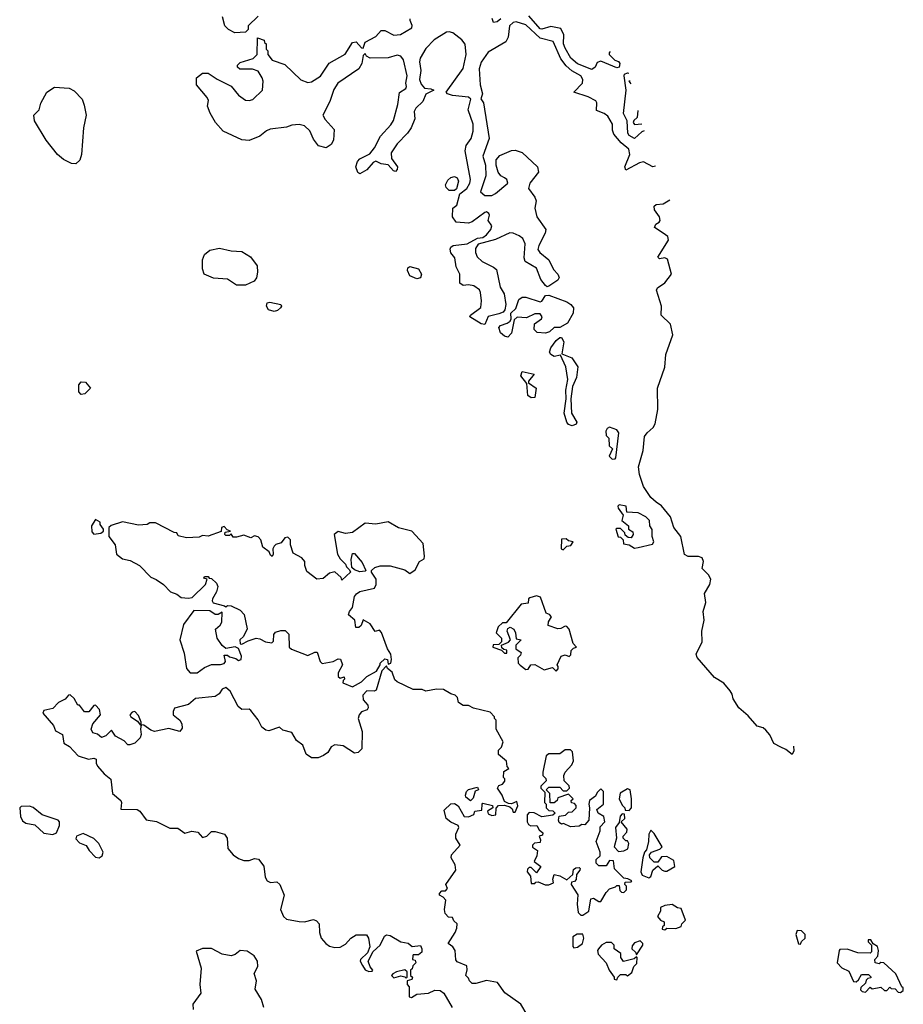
# Model space of a CAD drawing. Extents: x 2380107 to 2585170, y 384273 to 546161.
# Tile 307 of 331: x 2562720 to 2567670, y 471154 to 476670. Entities that reach past the tile are written whole.
import ezdxf

# ---------------------------------------------------------------- set-up
doc = ezdxf.new("R2010")
doc.units = 0

msp = doc.modelspace()

# ---------------------------------------------------------------- linework, layer by layer
at = {"layer": '0CON05XD'}
for points in [[(2564964.3, 476454.3), (2564960.6, 476435), (2564966.3, 476386.3), (2564960.5, 476335), (2564968.2, 476308.2), (2564986.9, 476286.9), (2565023, 476283), (2565040, 476275), (2564995, 476253.3), (2564978.8, 476211.2), (2564940, 476175), (2564930, 476155), (2564933.3, 476115), (2564912.5, 476065), (2564892.9, 476035), (2564834.4, 475975), (2564801.9, 475925), (2564802.9, 475892.9), (2564836, 475845), (2564835, 475830), (2564825, 475820), (2564813.6, 475823.6), (2564785, 475856.7), (2564745, 475863.3), (2564715, 475876.7), (2564700.7, 475869.3), (2564665, 475828.8), (2564625, 475806.7), (2564613.9, 475813.9), (2564603.8, 475845), (2564612, 475875), (2564625, 475891.2), (2564682, 475918), (2564708.3, 475951.7), (2564741.5, 476018.5), (2564799.4, 476080.6), (2564814.6, 476105.4), (2564838.9, 476195), (2564847.5, 476262.5), (2564882.5, 476285), (2564886.7, 476295), (2564883.8, 476313.8), (2564891.5, 476355), (2564870, 476445), (2564855.6, 476465.6), (2564835, 476470.8), (2564783.6, 476456.4), (2564683.9, 476453.9), (2564662.5, 476465), (2564655, 476480), (2564645, 476470), (2564636, 476425), (2564620, 476395), (2564502.5, 476315), (2564480.4, 476279.5), (2564457.7, 476212.3), (2564417.5, 476135), (2564430.7, 476110.7), (2564482.5, 476055), (2564477.5, 475995), (2564465, 475970), (2564437, 475953), (2564393.6, 475963.6), (2564365, 476000), (2564345, 476047.5), (2564316.1, 476076.1), (2564285, 476083.3), (2564245, 476080), (2564215, 476067.5), (2564123.6, 476056.4), (2564101.7, 476048.3), (2564065, 476017.5), (2564005, 475992.5), (2563965, 475997.5), (2563860, 476045), (2563817.5, 476095), (2563786.7, 476146.7), (2563772.5, 476185), (2563777, 476217), (2563770, 476235), (2563710, 476305), (2563710, 476345), (2563745, 476370), (2563775, 476370), (2563826.4, 476336.4), (2563905, 476297.5), (2563945, 476246.7), (2563985, 476220), (2564005, 476216.7), (2564026.4, 476223.6), (2564080, 476275), (2564083.3, 476325), (2564077.5, 476345), (2564055, 476382.5), (2564025, 476392.5), (2563953, 476393), (2563940, 476405), (2563940, 476415), (2563955, 476430), (2564027, 476453), (2564050, 476475), (2564051.7, 476568.3), (2564090, 476555), (2564091.7, 476541.7), (2564100, 476535), (2564100, 476505), (2564110, 476495), (2564110, 476475), (2564133.6, 476443.6), (2564205, 476420), (2564295, 476333.8), (2564335, 476318.8), (2564355, 476321.2), (2564405.9, 476354.1), (2564453.3, 476426.7), (2564543.2, 476476.8), (2564585, 476543.3), (2564605, 476546.7), (2564635, 476512.5), (2564645, 476510), (2564656.1, 476543.9), (2564715, 476576), (2564745, 476609.2), (2564765, 476609.2), (2564815, 476582.9), (2564852.9, 476587.1), (2564916.7, 476625), (2564918, 476638), (2564906.7, 476665), (2564906.7, 476675)], [(2563925, 476597.5), (2563890, 476615), (2563870, 476635), (2563857, 476687)], [(2564055, 476690), (2564000, 476635), (2564000, 476615), (2563985, 476600), (2563925, 476597.5)], [(2566280.9, 475850.1), (2566266.7, 475846.7), (2566215, 475873.6), (2566191.4, 475868.5), (2566115, 475827.5), (2566110, 475845), (2566138.5, 475915), (2566132.7, 475945), (2566089.7, 475979.7), (2566049.2, 476029.2), (2566040.4, 476050.5), (2566041.4, 476085), (2566015, 476128.8), (2565995, 476144.2), (2565950.8, 476160.8), (2565954, 476205), (2565948, 476215), (2565905, 476238), (2565824.4, 476264.4), (2565872.5, 476315), (2565875.5, 476335), (2565862.9, 476355), (2565813.4, 476383.4), (2565781.3, 476411.3), (2565750.6, 476450.6), (2565707.8, 476547.8), (2565635, 476566.8), (2565555, 476641.3), (2565502.1, 476657.9), (2565484.7, 476655.3), (2565463.8, 476635), (2565456.8, 476573.2), (2565443.4, 476546.6), (2565345, 476488), (2565305, 476432), (2565294.6, 476395), (2565298.9, 476305), (2565312, 476255), (2565303.6, 476226.4), (2565318.6, 476205), (2565350.5, 476005), (2565314.3, 475905), (2565328.8, 475855), (2565331.9, 475795), (2565300.8, 475705), (2565325.4, 475685.5), (2565364.6, 475685.5), (2565385, 475695.6), (2565454.2, 475755), (2565448.6, 475775), (2565435, 475784.4), (2565415.3, 475795.3), (2565400.5, 475815), (2565389.4, 475855), (2565390, 475885), (2565410.4, 475909.6), (2565475, 475937.5), (2565495, 475939.2), (2565535, 475925.6), (2565621.1, 475845), (2565625.5, 475815), (2565577.5, 475755), (2565570, 475725), (2565605, 475676), (2565612.5, 475655), (2565605.5, 475615), (2565617.8, 475565), (2565666.9, 475495), (2565663.8, 475475), (2565627.5, 475405), (2565623.4, 475383.4), (2565632.9, 475365), (2565684.6, 475324.6), (2565709.7, 475269.7), (2565735, 475243.8), (2565742.5, 475225), (2565735, 475210), (2565685, 475176.7), (2565675, 475173.3), (2565665, 475180), (2565639.2, 475215), (2565615, 475277.5), (2565552.5, 475315), (2565546.9, 475335), (2565551.5, 475415), (2565537.8, 475445), (2565518.5, 475458.5), (2565485, 475474.5), (2565465, 475476.9), (2565385, 475438.2), (2565287.9, 475412.1), (2565272.7, 475387.3), (2565272.5, 475365), (2565282.4, 475342.4), (2565310, 475315), (2565374.4, 475284.4), (2565390.3, 475270.3), (2565410.7, 475170.7), (2565433.8, 475133.8), (2565443.1, 475075), (2565438.6, 475045), (2565428.2, 475031.8), (2565405, 475021.4), (2565345, 475006.7), (2565325, 474963.3), (2565305, 474966.2), (2565242, 475005), (2565246.2, 475015), (2565302.4, 475057.6), (2565307.5, 475095), (2565301.2, 475141.2), (2565295.7, 475155.7), (2565265, 475179.4), (2565235, 475185.4), (2565205, 475181.5), (2565185, 475194), (2565185.5, 475245), (2565164.3, 475285), (2565157.1, 475335), (2565134.4, 475364.4), (2565130.8, 475385), (2565135, 475396.2), (2565147.5, 475405), (2565226, 475414), (2565285, 475445.7), (2565315, 475450), (2565335.5, 475464.5), (2565358.6, 475495), (2565364, 475515), (2565343.8, 475545), (2565352, 475575), (2565348.8, 475585), (2565335, 475593.8), (2565325, 475590), (2565255, 475538.1), (2565235, 475530), (2565165.8, 475535.8), (2565144.2, 475565), (2565146.2, 475613.8), (2565168.3, 475631.7), (2565186.4, 475693.6), (2565225.6, 475724.4), (2565242.5, 475755), (2565245.6, 475774.4), (2565215.4, 475935), (2565221.5, 475965), (2565249.5, 476005), (2565260.9, 476045), (2565259.5, 476085), (2565232.7, 476165), (2565246.7, 476225), (2565235, 476236), (2565145, 476246), (2565117.5, 476255), (2565110, 476265), (2565204, 476396), (2565221.6, 476475), (2565215, 476533.8), (2565197.1, 476557.1), (2565146.6, 476596.6), (2565125, 476602.7), (2565110.1, 476599.9), (2565042, 476558), (2564995, 476508.1), (2564964.3, 476454.3)], [(2565415, 476674.4), (2565395, 476658), (2565374, 476654), (2565366, 476676)], [(2566027.3, 476491.8), (2566022.5, 476485), (2566022.5, 476475), (2566054.2, 476444.2), (2566075, 476436.7), (2566082, 476425), (2566078.6, 476405), (2566065, 476400.5), (2565975, 476437.5), (2565955, 476430), (2565943.3, 476405), (2565925, 476392), (2565845, 476423.8), (2565806.9, 476455), (2565775, 476510.8), (2565766.2, 476535), (2565768.5, 476585), (2565751.5, 476621.5), (2565695, 476631.5), (2565645, 476616.9), (2565635, 476619.6), (2565571.5, 476691.5)], [(2566217.7, 476047.4), (2566205, 476042.5), (2566165, 476003.8), (2566135, 476021.2), (2566126.7, 476035), (2566123, 476103), (2566102.5, 476145), (2566116.9, 476275), (2566106, 476355), (2566108, 476365), (2566125, 476372.5), (2566131.8, 476371)], [(2566140.3, 476325.6), (2566133.3, 476325), (2566142.8, 476311.7)], [(2563035, 475862.5), (2563010, 475865), (2562965, 475887.5), (2562932.5, 475915), (2562867.5, 475995), (2562803, 476103), (2562800, 476135), (2562830, 476165), (2562838.3, 476201.7), (2562872.5, 476265), (2562915, 476292.5), (2562996.4, 476286.4), (2563025, 476272.5), (2563070, 476225), (2563081.7, 476191.7), (2563092.5, 476135), (2563076.7, 476065), (2563066.7, 475915), (2563057, 475883), (2563035, 475862.5)], [(2566182.9, 476162), (2566178.3, 476121.7), (2566160, 476105), (2566157.5, 476095), (2566165, 476083.3), (2566205.6, 476086.8), (2566205.9, 476085.8)], [(2565125, 475712.5), (2565109.3, 475729.3), (2565106.2, 475745), (2565118.3, 475771.7), (2565135, 475786.2), (2565155, 475791.2), (2565170, 475785), (2565178.8, 475765), (2565167, 475723), (2565155, 475713.3), (2565125, 475712.5)], [(2567054.4, 472600.4), (2567056.6, 472574.3), (2567046.7, 472553.3), (2567011.7, 472581.7), (2566983.8, 472593.8), (2566943.8, 472615), (2566923.1, 472663.1), (2566899.7, 472689.7), (2566885, 472702), (2566852.1, 472712.1), (2566800, 472770), (2566748.6, 472815), (2566717.5, 472865), (2566712.1, 472892.1), (2566700.2, 472910.2), (2566665, 472952), (2566612, 472985), (2566515, 473097.5), (2566510, 473115), (2566544, 473185), (2566540.8, 473245), (2566554.4, 473305), (2566548.5, 473355), (2566562.9, 473405), (2566556, 473455), (2566587.1, 473505), (2566591.4, 473535), (2566579.1, 473559.1), (2566543.8, 473595), (2566550.8, 473635), (2566543.8, 473655), (2566522.5, 473662.5), (2566465, 473661.8), (2566445, 473672.9), (2566424.5, 473775), (2566384.6, 473824.5), (2566365.4, 473885), (2566315, 473946.9), (2566285, 473966.4), (2566255, 473993.1), (2566214.3, 474055), (2566191.4, 474121.4), (2566186.7, 474165), (2566213.2, 474256.8), (2566220.6, 474335), (2566234.2, 474355), (2566269.1, 474385), (2566280, 474405), (2566294.7, 474485.3), (2566293.4, 474606.6), (2566335, 474723.3), (2566340.5, 474795), (2566378.2, 474905), (2566365, 474964), (2566314.2, 475015), (2566315.4, 475065), (2566287.8, 475155), (2566293, 475167), (2566333.4, 475196.6), (2566370.6, 475245), (2566348.8, 475328.8), (2566335, 475336.7), (2566305, 475331.2), (2566295, 475340), (2566354.3, 475435), (2566350, 475455), (2566324.2, 475475), (2566276.2, 475505), (2566284.2, 475525), (2566302.5, 475535), (2566307.5, 475545), (2566304, 475565), (2566275.8, 475605), (2566274.1, 475625.9), (2566285.9, 475634.1), (2566325, 475638.8), (2566362.3, 475661.3)], [(2563985, 475182.5), (2563935, 475183.1), (2563885, 475217.1), (2563805, 475222.9), (2563754.3, 475244.3), (2563744.2, 475274.2), (2563743.3, 475325), (2563755.5, 475355), (2563785, 475379.5), (2563839.3, 475390.7), (2563905, 475375.6), (2563965, 475372), (2564012.4, 475342.4), (2564050.3, 475290.3), (2564052.5, 475255), (2564045.9, 475224.1), (2564033.9, 475206.1), (2563985, 475182.5)], [(2564945, 475218.6), (2564906.2, 475235), (2564893.3, 475265), (2564895, 475280), (2564905, 475287.5), (2564955, 475273.8), (2564971.4, 475245), (2564965, 475224.2), (2564945, 475218.6)], [(2565455, 474891.4), (2565435, 474897.1), (2565413.8, 474915), (2565404, 474945), (2565413.2, 474956.8), (2565450.7, 474969.3), (2565468.3, 474981.7), (2565474, 474995), (2565472, 475025), (2565498.6, 475051.5), (2565517, 475103), (2565535, 475116), (2565555, 475115.8), (2565635, 475090), (2565645, 475093.8), (2565665, 475124.2), (2565683.9, 475126.1), (2565785, 475089.6), (2565806.9, 475075), (2565821.9, 475055), (2565820.6, 475025), (2565789.7, 474970.3), (2565745, 474946.2), (2565715, 474946), (2565687.8, 474922.2), (2565665.9, 474914.1), (2565618.1, 474918.1), (2565602.7, 474935), (2565603.4, 474966.6), (2565643.3, 474995), (2565647.5, 475005), (2565635, 475022.5), (2565605, 475022), (2565559.7, 475000.3), (2565507.4, 475002.6), (2565490.9, 474989.1), (2565475.3, 474914.7), (2565455, 474891.4)], [(2564145, 475035.7), (2564113.8, 475045), (2564102, 475065), (2564106, 475084), (2564122, 475088), (2564182.5, 475075), (2564186, 475065), (2564181.2, 475055), (2564165, 475041.4), (2564145, 475035.7)], [(2565815, 474394.4), (2565795, 474402.9), (2565786, 474415), (2565770, 474465), (2565781.5, 474545), (2565779.4, 474595), (2565790, 474655), (2565779.2, 474725), (2565750, 474790), (2565715, 474784), (2565695, 474794.4), (2565688.3, 474808.3), (2565695, 474832.5), (2565725, 474872.5), (2565745, 474888.8), (2565755, 474888.8), (2565768.9, 474865), (2565757.5, 474797.5), (2565812.9, 474775), (2565846.9, 474725), (2565838.5, 474665), (2565816.5, 474615), (2565807.5, 474545), (2565810.8, 474465), (2565842, 474415), (2565836.8, 474403.2), (2565815, 474394.4)], [(2565585, 474551.9), (2565567.5, 474565), (2565561.7, 474631.7), (2565526.7, 474675), (2565535, 474698.8), (2565602.5, 474685), (2565570, 474645), (2565570, 474635), (2565613.8, 474605), (2565605, 474554.2), (2565585, 474551.9)], [(2563065, 474570.6), (2563050.5, 474585), (2563050.9, 474625), (2563065, 474641.9), (2563088.5, 474638.5), (2563117.5, 474605), (2563085, 474574.4), (2563065, 474570.6)], [(2566038.3, 474208.3), (2566055, 474210), (2566060, 474215), (2566076.7, 474355), (2566065, 474372.5), (2566025, 474387.5), (2566010.7, 474379.3), (2566003.3, 474365), (2566005, 474340), (2566020, 474325), (2566023, 474283), (2566040, 474265), (2566022.5, 474225), (2566038.3, 474208.3)], [(2566165, 473710), (2566185, 473712.5), (2566265, 473732.5), (2566272.5, 473745), (2566263.3, 473775), (2566263, 473813), (2566250, 473835), (2566247.5, 473865), (2566227.5, 473885), (2566185, 473907.5), (2566121.7, 473911.7), (2566117.5, 473945), (2566078.3, 473951.7), (2566070, 473945), (2566073, 473933), (2566100, 473895), (2566092.5, 473865), (2566130, 473835), (2566130, 473815), (2566155, 473800), (2566157.5, 473785), (2566145, 473767.5), (2566128.3, 473768.3), (2566111.7, 473781.7), (2566110, 473795), (2566085, 473820), (2566065, 473820), (2566060, 473815), (2566073, 473773), (2566085, 473770), (2566100, 473755), (2566103, 473733), (2566135, 473727.5), (2566165, 473710)], [(2563135, 473787.5), (2563175, 473793.3), (2563190, 473805), (2563190, 473815), (2563171.7, 473841.7), (2563170, 473855), (2563145, 473870), (2563122.5, 473835), (2563125, 473800), (2563135, 473787.5)], [(2564585, 472932.5), (2564635, 472960), (2564665, 472990), (2564719.3, 473020.7), (2564740, 473055), (2564740, 473065), (2564765, 473090), (2564780, 473085), (2564785, 473060), (2564800, 473065), (2564802.5, 473085), (2564800, 473115), (2564780, 473145), (2564747, 473237), (2564735, 473250), (2564711.7, 473241.7), (2564682.5, 473285), (2564645, 473307.5), (2564632.5, 473275), (2564620, 473265), (2564602.5, 473265), (2564597.5, 473305), (2564562.5, 473335), (2564566.7, 473355), (2564583.8, 473376.2), (2564595, 473437.5), (2564606.1, 473453.9), (2564625, 473466.2), (2564707.5, 473485), (2564717.5, 473505), (2564716.7, 473535), (2564690, 473575), (2564690, 473585), (2564709.3, 473600.7), (2564739.3, 473610.7), (2564795, 473610), (2564877, 473587), (2564905, 473567.5), (2564935, 473587.5), (2564960, 473635), (2564985, 473650), (2564987.5, 473665), (2564980, 473735), (2564917.5, 473805), (2564842.3, 473822.3), (2564785, 473856.7), (2564715, 473843.8), (2564655, 473850), (2564585, 473796.7), (2564545, 473791.2), (2564505, 473802.5), (2564482.5, 473785), (2564500, 473675), (2564515, 473650), (2564545, 473620), (2564550, 473605), (2564568.3, 473588.3), (2564572.5, 473575), (2564525, 473530), (2564520, 473545), (2564485, 473577.5), (2564455, 473570), (2564420, 473540), (2564385, 473536.2), (2564328.8, 473578.8), (2564317, 473613), (2564316.7, 473635), (2564300, 473655), (2564251.7, 473681.7), (2564237, 473727), (2564236.2, 473756.2), (2564221.7, 473771.7), (2564205, 473767.5), (2564185, 473740), (2564155, 473730), (2564145, 473720), (2564137.5, 473705), (2564140, 473675), (2564135, 473662.5), (2564125, 473670), (2564118.3, 473688.3), (2564082.5, 473715), (2564070, 473755), (2564055, 473772.5), (2564035, 473777.5), (2564015, 473767.5), (2563975, 473782.5), (2563935, 473770), (2563915, 473770), (2563905, 473790), (2563895, 473780), (2563875, 473780), (2563870, 473785), (2563871.7, 473798.3), (2563900, 473805), (2563881.7, 473811.7), (2563865, 473830), (2563850, 473825), (2563848.3, 473801.7), (2563775, 473776.7), (2563745, 473780), (2563725, 473770), (2563655, 473767.5), (2563608.3, 473778.3), (2563600, 473795), (2563585, 473797.5), (2563481.7, 473851.7), (2563448.3, 473851.7), (2563435, 473842.5), (2563385, 473837.5), (2563295, 473857.5), (2563233, 473837), (2563220, 473825), (2563220, 473775), (2563255, 473727.5), (2563262, 473675), (2563295, 473649.2), (2563339.7, 473639.7), (2563391.7, 473611.7), (2563455, 473546.2), (2563485, 473534.4), (2563526.2, 473505), (2563565, 473464), (2563600.7, 473450.7), (2563625, 473432.5), (2563665, 473430), (2563686.4, 473433.6), (2563760, 473505), (2563770, 473535), (2563751.7, 473541.7), (2563755, 473550), (2563775, 473550), (2563781.7, 473541.7), (2563795, 473540), (2563823, 473513), (2563830, 473495), (2563823.3, 473465), (2563800, 473425), (2563797.5, 473415), (2563803.6, 473403.6), (2563867, 473387), (2563875, 473380), (2563885, 473387.5), (2563905, 473386.7), (2563955, 473362.5), (2563977.9, 473337.9), (2563993.6, 473256.4), (2563973.8, 473215), (2563953.8, 473195), (2563955, 473172.5), (2563965, 473171.2), (2563999.4, 473190.6), (2564045, 473204.2), (2564065, 473201.2), (2564096.4, 473183.6), (2564131.7, 473178.3), (2564141.7, 473188.3), (2564143.3, 473225), (2564152.3, 473237.7), (2564182.3, 473247.7), (2564207.3, 473247.3), (2564227.3, 473227.3), (2564230, 473155), (2564243, 473143), (2564335, 473107.5), (2564373.6, 473126.4), (2564386.2, 473126.2), (2564402.5, 473075), (2564415, 473063.3), (2564476.4, 473073.6), (2564505, 473090), (2564516.4, 473086.4), (2564527.5, 473055), (2564505, 473010), (2564505, 472990), (2564515, 472980), (2564538.3, 472988.3), (2564540, 472975), (2564531.7, 472968.3), (2564530, 472955), (2564585, 472932.5)], [(2565765, 473700), (2565785, 473720), (2565807.5, 473725), (2565820, 473745), (2565795, 473750), (2565781.7, 473761.7), (2565755, 473760), (2565752.5, 473705), (2565765, 473700)], [(2564625, 473577.5), (2564595, 473587.5), (2564580, 473600), (2564577.5, 473645), (2564585, 473680), (2564595, 473680), (2564638.3, 473628.3), (2564660, 473585), (2564655, 473580), (2564625, 473577.5)], [(2565725, 473020), (2565737, 473033), (2565737, 473047), (2565730, 473055), (2565752.5, 473105), (2565775, 473112.5), (2565798.3, 473101.7), (2565807.5, 473112.5), (2565810, 473135), (2565821.7, 473148.3), (2565840, 473155), (2565820, 473175), (2565797.5, 473255), (2565785, 473270), (2565775, 473272.5), (2565751.7, 473258.3), (2565735, 473257.5), (2565680, 473275), (2565683, 473297), (2565700, 473325), (2565688.3, 473338.3), (2565670, 473345), (2565637.5, 473435), (2565615, 473442.5), (2565578.3, 473431.7), (2565570, 473425), (2565568.3, 473401.7), (2565530, 473395), (2565445, 473290), (2565425, 473290), (2565400.7, 473269.3), (2565390, 473235), (2565420, 473205), (2565420, 473185), (2565405, 473170), (2565371.7, 473168.3), (2565370, 473155), (2565418.3, 473138.3), (2565435, 473120), (2565448.3, 473121.7), (2565448.3, 473138.3), (2565431.7, 473141.7), (2565421.7, 473151.7), (2565420, 473165), (2565458.3, 473181.7), (2565470, 473195), (2565450, 473245), (2565455, 473260), (2565467, 473267), (2565487.5, 473255), (2565497.5, 473235), (2565501.7, 473201.7), (2565530, 473195), (2565500, 473165), (2565500, 473145), (2565530, 473125), (2565525, 473110), (2565510, 473095), (2565512.5, 473065), (2565523.6, 473053.6), (2565555, 473030), (2565568.3, 473031.7), (2565583.8, 473056.2), (2565605, 473057.5), (2565658.3, 473028.3), (2565705, 473040), (2565725, 473020)], [(2563715, 473011.4), (2563755, 473041.2), (2563795, 473057.5), (2563845, 473057.5), (2563865, 473063.3), (2563872.5, 473075), (2563865, 473110), (2563885, 473110), (2563895, 473100), (2563931.7, 473091.7), (2563945, 473080), (2563960, 473085), (2563962.5, 473105), (2563946.4, 473146.4), (2563926.2, 473156.2), (2563875, 473147.5), (2563853.6, 473163.6), (2563826.7, 473205), (2563817.5, 473255), (2563843, 473277), (2563852.5, 473295), (2563855, 473350), (2563831.7, 473338.3), (2563815, 473337.5), (2563785, 473357.5), (2563695, 473360), (2563638.3, 473281.7), (2563616.2, 473195), (2563641.7, 473121.7), (2563654, 473035), (2563675, 473011.4), (2563715, 473011.4)], [(2565562.5, 471095), (2565527.5, 471155), (2565437, 471217), (2565396.1, 471276.1), (2565335, 471286.7), (2565275, 471270), (2565255, 471270), (2565240, 471285), (2565235, 471300), (2565220, 471315), (2565227, 471347), (2565225, 471370), (2565170.7, 471390.7), (2565163.6, 471403.6), (2565160, 471455), (2565146.4, 471476.4), (2565120, 471495), (2565160, 471555), (2565169.3, 471580.7), (2565170, 471605), (2565151.7, 471621.7), (2565145, 471640), (2565121.7, 471641.7), (2565103, 471663), (2565100, 471685), (2565106.4, 471736.4), (2565093, 471753), (2565072.5, 471765), (2565072.5, 471775), (2565085, 471790), (2565105, 471790), (2565117, 471803), (2565107.5, 471825), (2565162.5, 471905), (2565160, 471935), (2565137.5, 471975), (2565138.3, 471991.7), (2565186.7, 472045), (2565163.8, 472085), (2565163.9, 472106.1), (2565180, 472145), (2565176.7, 472155), (2565135, 472173.3), (2565110, 472195), (2565098.3, 472241.7), (2565135, 472277.5), (2565155, 472278.8), (2565176.7, 472265), (2565210, 472205), (2565235, 472203.3), (2565263.3, 472216.7), (2565270, 472235), (2565309.3, 472240.7), (2565310, 472275), (2565315, 472280), (2565368.3, 472268.3), (2565370, 472255), (2565340, 472235), (2565345, 472220), (2565365, 472211.2), (2565387.5, 472215), (2565388.3, 472251.7), (2565403, 472267), (2565435, 472270), (2565465, 472260), (2565478.3, 472248.3), (2565485, 472230), (2565495, 472230), (2565510, 472265), (2565505, 472290), (2565475, 472277.5), (2565458.3, 472278.3), (2565435, 472290), (2565422.5, 472325), (2565397.5, 472365), (2565405, 472380), (2565425, 472387.5), (2565437, 472403), (2565437, 472417), (2565430, 472425), (2565431.7, 472458.3), (2565460, 472475), (2565450, 472485), (2565447.5, 472515), (2565403, 472553), (2565403, 472577), (2565420, 472595), (2565427.5, 472625), (2565390, 472695), (2565390, 472745), (2565380, 472755), (2565380, 472765), (2565355, 472790), (2565263, 472813), (2565235, 472827.5), (2565205, 472827.5), (2565177.5, 472845), (2565171.7, 472871.7), (2565160, 472885), (2565135, 472892.5), (2565095, 472916.7), (2565055, 472918.8), (2564995, 472907.5), (2564975, 472917.5), (2564925, 472917.5), (2564835, 472960), (2564821.7, 472971.7), (2564807.5, 473015), (2564780, 473035), (2564775, 473050), (2564748.3, 473021.7), (2564716.4, 472913.6), (2564705, 472907.5), (2564665, 472910), (2564642.5, 472885), (2564645, 472860), (2564670, 472830), (2564672.5, 472815), (2564666.1, 472803.9), (2564635, 472792.5), (2564621.2, 472775), (2564616.7, 472755), (2564638, 472682), (2564636.7, 472585), (2564616.1, 472563.9), (2564595, 472560), (2564531.7, 472601.7), (2564485, 472606.7), (2564465, 472596.7), (2564446.7, 472565), (2564422.8, 472547.2), (2564392.5, 472535), (2564355, 472534.6), (2564324.1, 472554.1), (2564305.6, 472605), (2564271.2, 472631.2), (2564245, 472676.7), (2564195, 472690), (2564175, 472706.2), (2564115, 472686), (2564099.2, 472689.2), (2564075.7, 472705.7), (2564055, 472746.7), (2564015, 472800), (2564005, 472806.7), (2563965, 472806), (2563943, 472823), (2563898.8, 472908.8), (2563875, 472928), (2563855, 472918.8), (2563837, 472893), (2563815, 472877.5), (2563705, 472866), (2563665, 472832.5), (2563587.3, 472812.7), (2563579.2, 472795), (2563580, 472775), (2563616.7, 472745), (2563629.2, 472725), (2563629.7, 472700.3), (2563617.7, 472682.3), (2563555, 472698), (2563475, 472681.9), (2563455, 472688.6), (2563415, 472716.7), (2563400, 472720), (2563396.2, 472695), (2563400.8, 472665), (2563395, 472646.7), (2563365, 472617.5), (2563336.4, 472606.4), (2563325, 472606.7), (2563305, 472630), (2563257.5, 472655), (2563235, 472690), (2563203, 472657), (2563178.3, 472648.3), (2563155, 472667.5), (2563130, 472675), (2563120, 472695), (2563130, 472725), (2563172.5, 472775), (2563167.5, 472805), (2563145, 472830), (2563135, 472827.5), (2563107, 472793), (2563083, 472793), (2563055, 472830), (2563045, 472830), (2563025, 472866.7), (2563003, 472887), (2562993.6, 472886.4), (2562975, 472862.5), (2562937.5, 472845), (2562905, 472810), (2562855, 472800), (2562850, 472785), (2562910, 472715), (2562920, 472685), (2562960, 472665), (2562967, 472617), (2562998.8, 472598.8), (2563047.5, 472545), (2563105, 472526.2), (2563135, 472532.5), (2563147.5, 472527.5), (2563147.5, 472505), (2563155, 472487.5), (2563193.3, 472445), (2563230.8, 472415), (2563240, 472335), (2563285.7, 472295), (2563290, 472285), (2563286.7, 472246.7), (2563377.5, 472245), (2563393.8, 472235), (2563427.6, 472187.6), (2563487.3, 472177.3), (2563560.8, 472140.8), (2563605, 472140), (2563645, 472113.3), (2563685, 472124.3), (2563717.5, 472117.5), (2563745, 472087.5), (2563767.5, 472095), (2563795, 472121.2), (2563815, 472122), (2563867.5, 472107.5), (2563881.9, 472085), (2563886.8, 472026.8), (2563915, 471991.4), (2563945, 471970), (2563975, 471960), (2564005, 471960), (2564035, 471970), (2564057, 471967), (2564087.6, 471927.6), (2564095.8, 471865.8), (2564106.1, 471846.1), (2564125, 471836.7), (2564159.7, 471839.7), (2564178, 471825), (2564202.5, 471765), (2564181.9, 471685), (2564198, 471645), (2564215, 471631.4), (2564285, 471618.1), (2564315, 471615.7), (2564365, 471627.8), (2564382, 471622), (2564396.9, 471605), (2564398.6, 471555), (2564409.2, 471525), (2564435, 471493.8), (2564455, 471480), (2564485, 471472.5), (2564515, 471473.3), (2564545, 471490), (2564575, 471523.8), (2564605, 471542.5), (2564662.5, 471542.5), (2564673.3, 471525), (2564682, 471475), (2564667.5, 471442.5), (2564630, 471405), (2564627.5, 471395), (2564640.4, 471370.5), (2564655, 471347.5), (2564675, 471337.5), (2564695, 471340), (2564697.5, 471345), (2564683, 471363), (2564672.5, 471395), (2564700.8, 471449.2), (2564740, 471485), (2564763.3, 471535), (2564775, 471543.3), (2564795, 471538.8), (2564855, 471503.8), (2564897, 471497), (2564918.3, 471478.3), (2564965, 471482.5), (2564973.3, 471465), (2564972.5, 471445), (2564955, 471430), (2564925, 471430), (2564922.5, 471425), (2564920, 471405), (2564935, 471400), (2564940, 471385), (2564921.7, 471368.3), (2564918.3, 471351.7), (2564910, 471345), (2564910, 471315), (2564920, 471305), (2564917, 471293), (2564890, 471285), (2564890, 471265), (2564901.7, 471251.7), (2564902.5, 471195), (2564915, 471192.5), (2564945, 471210), (2565010, 471215), (2565045, 471232.5), (2565075, 471230), (2565096.1, 471216.1), (2565142.5, 471135)], [(2563400, 472720), (2563400, 472735), (2563385, 472772.5), (2563365, 472793.3), (2563349.3, 472790.7), (2563337.5, 472775), (2563342.5, 472765), (2563379.3, 472739.3), (2563395, 472720), (2563400, 472720)], [(2565875, 471652.5), (2565907.5, 471675), (2565920, 471745), (2565935, 471747.5), (2565965, 471730), (2565975, 471730), (2566005, 471780), (2566025, 471800), (2566058.3, 471811.7), (2566065, 471820), (2566078.3, 471818.3), (2566081.7, 471791.7), (2566091.7, 471781.7), (2566105, 471780), (2566120, 471795), (2566120, 471815), (2566110, 471825), (2566111.7, 471838.3), (2566145, 471840), (2566150, 471845), (2566127, 471857), (2566105, 471860), (2566051.7, 471911.7), (2566047, 471957), (2566025, 471960), (2566005, 471930), (2565965, 471930), (2565950, 471945), (2565950, 471965), (2565972.5, 471985), (2565972.5, 472005), (2565950, 472065), (2565972.5, 472125), (2565972.5, 472147.5), (2565997.5, 472175), (2565992.5, 472205), (2565960, 472225), (2565952.5, 472245), (2565990, 472275), (2565990, 472345), (2565975, 472360), (2565955, 472340), (2565945, 472320), (2565912.5, 472295), (2565907.5, 472275), (2565912.5, 472255), (2565907.5, 472185), (2565885, 472160), (2565868.3, 472161.7), (2565855, 472152.5), (2565805, 472147.5), (2565767, 472167), (2565755, 472162.5), (2565741.7, 472171.7), (2565737.5, 472185), (2565741.7, 472208.3), (2565777, 472213), (2565795, 472230), (2565815, 472232.5), (2565837.5, 472255), (2565837, 472267), (2565828.3, 472278.3), (2565811.7, 472281.7), (2565810, 472295), (2565820, 472305), (2565795, 472330), (2565735, 472310), (2565730, 472295), (2565715, 472282.5), (2565691.7, 472281.7), (2565690, 472335), (2565670, 472355), (2565685, 472370), (2565745, 472370), (2565765, 472350), (2565785, 472350), (2565800, 472365), (2565798.3, 472378.3), (2565770, 472405), (2565767.5, 472435), (2565776.4, 472453.6), (2565812.5, 472495), (2565821.7, 472518.3), (2565817.5, 472567.5), (2565805, 472580), (2565775, 472580), (2565745, 472557.5), (2565685, 472557.5), (2565670, 472545), (2565650, 472455), (2565650, 472435), (2565668.3, 472418.3), (2565670, 472405), (2565640, 472375), (2565640, 472365), (2565661.7, 472341.7), (2565660, 472285), (2565670, 472275), (2565670, 472255), (2565685, 472240), (2565707, 472237), (2565720, 472225), (2565707, 472213), (2565645, 472203.3), (2565603, 472227), (2565575, 472227.5), (2565562.5, 472215), (2565562.5, 472175), (2565570.7, 472160.7), (2565583.3, 472153.3), (2565616.1, 472156.1), (2565630.7, 472130.7), (2565650, 472115), (2565648.3, 472101.7), (2565630, 472095), (2565637.5, 472075), (2565635, 472060), (2565603.3, 472056.7), (2565592.5, 472045), (2565593.6, 472033.6), (2565620, 472015), (2565617.5, 471985), (2565603, 471953), (2565640, 471925), (2565615, 471890), (2565585, 471920), (2565575, 471920), (2565565, 471910), (2565562.5, 471895), (2565581.7, 471871.7), (2565585, 471830), (2565605, 471830), (2565611.7, 471838.3), (2565625, 471840), (2565663, 471823), (2565685, 471822.5), (2565710, 471835), (2565707.5, 471855), (2565715, 471880), (2565745, 471872.5), (2565785, 471850), (2565818.3, 471881.7), (2565821.7, 471908.3), (2565835, 471917.5), (2565855, 471920), (2565860, 471915), (2565857.5, 471905), (2565838.3, 471881.7), (2565837, 471853), (2565828.3, 471841.7), (2565811.7, 471838.3), (2565810, 471825), (2565846.4, 471766.4), (2565842.5, 471715), (2565848.3, 471668.3), (2565863, 471653), (2565875, 471652.5)], [(2565245, 472293.3), (2565220, 472315), (2565216.7, 472325), (2565223.8, 472345), (2565235, 472356.2), (2565285, 472370), (2565290, 472355), (2565271.7, 472348.3), (2565260.7, 472309.3), (2565245, 472293.3)], [(2566135, 472240), (2566147.5, 472255), (2566146.7, 472305), (2566140, 472355), (2566125, 472360), (2566083.6, 472336.4), (2566077.5, 472305), (2566095, 472270), (2566110, 472255), (2566111.7, 472241.7), (2566135, 472240)], [(2562905, 472104.2), (2562926.7, 472115), (2562943.3, 472155), (2562943.3, 472175), (2562935.8, 472185.8), (2562845, 472215.7), (2562795, 472256.2), (2562775, 472263.3), (2562728.3, 472261.7), (2562720, 472255), (2562723.8, 472205), (2562735, 472182), (2562755, 472168.8), (2562805, 472158.8), (2562855, 472112.5), (2562905, 472104.2)], [(2566075, 472010), (2566105, 472012.5), (2566127.5, 472025), (2566132.5, 472055), (2566125, 472070), (2566115, 472070), (2566100, 472085), (2566100, 472095), (2566121.7, 472118.3), (2566122.5, 472135), (2566090, 472175), (2566110, 472195), (2566108.3, 472218.3), (2566095, 472220), (2566083, 472207), (2566078.3, 472171.7), (2566057.5, 472145), (2566062.5, 472085), (2566050, 472035), (2566075, 472010)], [(2566245, 471862.5), (2566255, 471870), (2566267.5, 471905), (2566295, 471930), (2566320, 471905), (2566335, 471900), (2566345, 471900), (2566390, 471925), (2566385, 471960), (2566345, 471982.5), (2566315, 471980), (2566295, 471950), (2566275, 471950), (2566250, 471975), (2566248.3, 471991.7), (2566260, 472005), (2566307, 472023), (2566320, 472035), (2566275, 472110), (2566255, 472130), (2566243.6, 472106.4), (2566242.5, 472065), (2566231.7, 472018.3), (2566220, 472005), (2566210, 471975), (2566200, 471895), (2566207, 471877), (2566245, 471862.5)], [(2563165, 471973.3), (2563182.5, 471985), (2563187.5, 472005), (2563163.3, 472055), (2563135, 472083.3), (2563075, 472110), (2563037.5, 472095), (2563035, 472080), (2563055, 472057.5), (2563093, 472043), (2563110, 472015), (2563145, 471977.5), (2563165, 471973.3)], [(2566335, 471570), (2566345, 471580), (2566395, 471577.5), (2566425, 471590), (2566430, 471605), (2566450, 471625), (2566425, 471690), (2566405, 471693.3), (2566375, 471712.5), (2566333.6, 471706.4), (2566310, 471695), (2566310, 471675), (2566292.5, 471645), (2566310, 471625), (2566330, 471615), (2566330, 471595), (2566321.7, 471588.3), (2566320, 471575), (2566335, 471570)], [(2565825, 471470), (2565845, 471473.3), (2565873.3, 471495), (2565881.2, 471525), (2565875, 471546.7), (2565843, 471547), (2565818.3, 471531.7), (2565818.3, 471478.3), (2565825, 471470)], [(2567095, 471490), (2567100, 471505), (2567120, 471525), (2567120, 471545), (2567100, 471565), (2567075, 471567.5), (2567067.5, 471545), (2567083, 471493), (2567095, 471490)], [(2567655, 471220), (2567668.3, 471231.7), (2567670, 471245), (2567661.7, 471251.7), (2567627.5, 471325), (2567560, 471385), (2567545, 471387.5), (2567535, 471380), (2567512.5, 471385), (2567510, 471405), (2567527, 471423), (2567531.2, 471455), (2567525, 471476.7), (2567501.7, 471491.7), (2567487.5, 471515), (2567472.5, 471515), (2567473.9, 471503.9), (2567492.5, 471485), (2567491.7, 471448.3), (2567485, 471440), (2567415, 471442.5), (2567355, 471462.5), (2567315, 471460), (2567310, 471455), (2567300, 471385), (2567325, 471357.5), (2567365, 471340), (2567391.7, 471281.7), (2567405, 471280), (2567419.3, 471290.7), (2567435, 471320), (2567475, 471320), (2567488.3, 471308.3), (2567488.3, 471301.7), (2567471.7, 471298.3), (2567461.7, 471288.3), (2567458.3, 471271.7), (2567431.7, 471248.3), (2567430, 471235), (2567440, 471225), (2567458.3, 471221.7), (2567485, 471250), (2567495, 471240), (2567545, 471250), (2567565, 471230), (2567578.3, 471231.7), (2567595, 471250), (2567601.7, 471241.7), (2567625, 471240), (2567641.7, 471221.7), (2567655, 471220)], [(2564087.5, 471135), (2564075, 471180), (2564038.8, 471238.8), (2564046, 471285), (2564034.1, 471325.9), (2564054, 471365), (2564052.5, 471395), (2564034.2, 471425), (2563995, 471451.9), (2563955.8, 471454.2), (2563927, 471433), (2563905, 471425.6), (2563855, 471434.3), (2563795, 471467.1), (2563744, 471466), (2563708.3, 471451.7), (2563735.8, 471355.8), (2563730, 471265), (2563734.4, 471215), (2563690.8, 471155), (2563691.2, 471125)], [(2566065, 471290), (2566070, 471305), (2566085, 471320), (2566115, 471320), (2566125, 471312.5), (2566148.3, 471331.7), (2566160, 471365), (2566177, 471383), (2566180, 471415), (2566175, 471420), (2566161.7, 471408.3), (2566103, 471393), (2566087.5, 471415), (2566087.5, 471437.5), (2566050, 471465), (2566050, 471485), (2566035, 471500), (2566005, 471500), (2565980, 471485), (2565962.5, 471465), (2565957.5, 471455), (2565960, 471435), (2566006.2, 471386.2), (2566022.5, 471345), (2566050, 471305), (2566050, 471295), (2566065, 471290)], [(2566175, 471430), (2566210, 471485), (2566210, 471495), (2566195, 471510), (2566165, 471497.5), (2566151.7, 471481.7), (2566150, 471465), (2566170, 471445), (2566175, 471430)], [(2564885, 471300), (2564890, 471305), (2564890, 471335), (2564877.5, 471347.5), (2564830, 471335), (2564810, 471325), (2564803.3, 471315), (2564815, 471302.5), (2564855, 471312.5), (2564877.5, 471307.5), (2564885, 471300)]]:
    msp.add_lwpolyline(points, dxfattribs=at)

doc.saveas('drawing.dxf')
